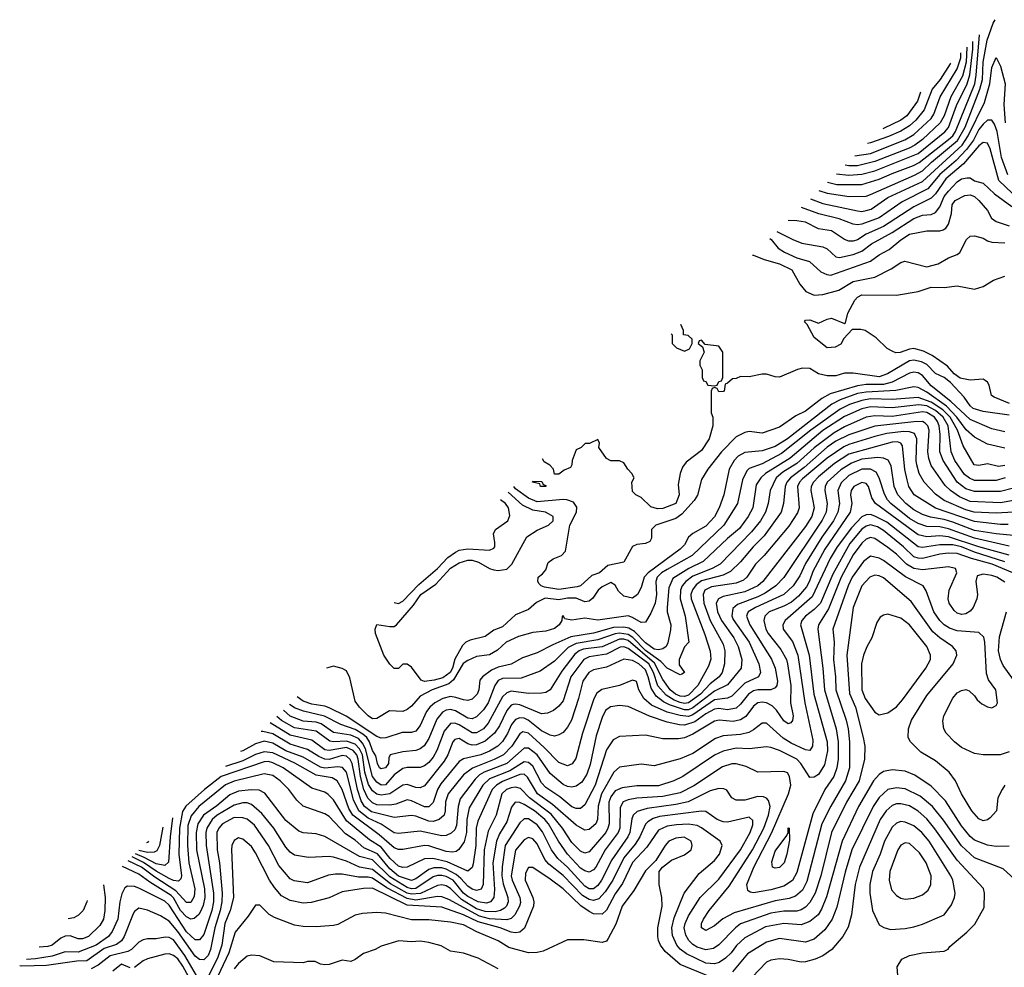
# Model space of a CAD drawing. Header units: inches. Extents: x 1793389 to 1900389, y 320802 to 470796.
# Tile 264 of 656: x 1822680 to 1827228, y 413828 to 418206. Entities that reach past the tile are written whole.
import ezdxf

# ---------------------------------------------------------------- set-up
doc = ezdxf.new("R2010")
doc.units = ezdxf.units.IN
doc.header["$MEASUREMENT"] = 0
doc.layers.add('B8421', color=7, linetype='Continuous')

msp = doc.modelspace()

# ---------------------------------------------------------------- linework, layer by layer
at = {"layer": 'B8421', "color": 2}
for points, elevation in [([(1826372, 417416.2), (1826410, 417404), (1826511.1, 417388.9), (1826589.7, 417390.3), (1826610, 417398), (1826812.9, 417487.1), (1826850, 417507.7), (1826891.8, 417548.2), (1827012.5, 417647.5), (1827046.5, 417710), (1827115.5, 417884.5), (1827126.8, 417930), (1827129.9, 418010), (1827148.1, 418111.9), (1827176.3, 418190), (1827186.1, 418206.1)], 286), ([(1826411.7, 417454.7), (1826454.9, 417445.1), (1826570, 417444.9), (1826650, 417469), (1826710, 417496.1), (1826808.2, 417531.8), (1826834, 417546), (1826970, 417652.4), (1826989.8, 417670), (1827002.2, 417690), (1827091.4, 417910), (1827098.7, 417950), (1827113.3, 418135.4)], 290), ([(1826452.1, 417493.9), (1826510, 417487.1), (1826570, 417492.4), (1826630, 417508), (1826830, 417588), (1826952.6, 417687.4), (1826970, 417708.5), (1827007.6, 417810), (1827057.1, 417910), (1827068.5, 417951.5), (1827082.5, 418070), (1827082.7, 418105.8)], 294), ([(1827055.4, 418079.3), (1827051.1, 418010), (1827034.3, 417945.7), (1826980.4, 417850), (1826950, 417762), (1826932.4, 417730), (1826850, 417652.9), (1826814.1, 417625.9), (1826788.2, 417611.8), (1826630, 417551.3), (1826550, 417531.3), (1826510, 417530.2), (1826493.1, 417533.7)], 298), ([(1826537.4, 417576.7), (1826610, 417588), (1826769, 417651), (1826810, 417675.6), (1826889.7, 417750), (1826902.6, 417770), (1826931, 417850), (1827010, 417978.4), (1827027.4, 418030), (1827027.6, 418052.3)], 302), ([(1826332.9, 417378.3), (1826390, 417356.9), (1826550, 417323.1), (1826570, 417320.3), (1826590, 417323.7), (1826612.3, 417330), (1826690, 417384.6), (1826850, 417457.7), (1827033.4, 417626.6), (1827060.7, 417670), (1827135.8, 417824.2), (1827161.7, 417910), (1827170, 417984.7), (1827190, 418032), (1827210, 417992), (1827231.5, 417910), (1827225.3, 417814.7), (1827232.2, 417730)], 282), ([(1826979.3, 418005.4), (1826977.7, 418002.3), (1826931.1, 417930), (1826894.5, 417885.5), (1826858.3, 417790), (1826818.9, 417741.1), (1826790, 417715.6), (1826750, 417691.6), (1826693.8, 417666.2), (1826610, 417636.5), (1826596.4, 417634)], 306), ([(1826841.6, 417871.9), (1826827.3, 417830), (1826778, 417762), (1826750, 417742), (1826670, 417703.2), (1826666.7, 417702.2)], 310), ([(1827244.2, 417490), (1827215.5, 417570), (1827195.6, 417690), (1827183.1, 417723.1), (1827170, 417742), (1827150, 417741.6), (1827130, 417723.1), (1827110, 417698.7), (1827085.3, 417650), (1827053.5, 417606.5), (1827005.3, 417554.7), (1826930, 417490.2), (1826874.9, 417425.1), (1826756.2, 417363.8), (1826650, 417290.3), (1826570, 417260.9), (1826550, 417258), (1826530, 417261.3), (1826465.2, 417285.2), (1826371.5, 417308.5), (1826291.6, 417338.2)], 278), ([(1827263.8, 417403.8), (1827202.7, 417462.7), (1827162.6, 417610), (1827150, 417636.3), (1827130, 417639.3), (1827110, 417623.1), (1827039.5, 417540.5), (1826958, 417470), (1826910, 417402), (1826890, 417381.1), (1826810, 417340.9), (1826670, 417250.2), (1826590, 417214.6), (1826550, 417188.5), (1826530, 417182.4), (1826510, 417182.4), (1826490, 417190.5), (1826430.3, 417230.3), (1826370, 417240.5), (1826310, 417270.3), (1826270, 417277.1), (1826230.2, 417278.7)], 274), ([(1826177.7, 417227.7), (1826250.7, 417190), (1826293.1, 417173.1), (1826390, 417157.1), (1826410, 417147.3), (1826450, 417110.6), (1826467.1, 417107.1), (1826530, 417121.5), (1826570, 417136.9), (1826614.5, 417170), (1826710, 417222.3), (1826810, 417287.4), (1826850, 417302.6), (1826890, 417306.7), (1826910, 417314.9), (1826930, 417342), (1826950.7, 417389.3), (1826970, 417414.4), (1827010, 417456.4), (1827030, 417470.4), (1827055.9, 417475.9), (1827070, 417476), (1827090, 417461), (1827130, 417450.7), (1827182.2, 417402.2), (1827262.9, 417342.9)], 270), ([(1826144.4, 417195.4), (1826150.4, 417190), (1826182.8, 417150), (1826211.9, 417131.9), (1826270, 417106), (1826328.5, 417088.5), (1826381.1, 417041.1), (1826408.5, 417028.5), (1826426.4, 417026.4), (1826610, 417090.4), (1826650, 417119.5), (1826695.8, 417144.2), (1826750, 417188.4), (1826790, 417214.4), (1826870, 417230.4), (1826929.4, 417230.6), (1826945.2, 417234.8), (1826957.2, 417242.8), (1826970, 417262), (1826984.2, 417310), (1826987.8, 417350), (1827000.9, 417370), (1827045.6, 417394.4), (1827070, 417397.3), (1827090, 417388.8), (1827110.2, 417370.2), (1827150, 417324), (1827168.8, 417288.8), (1827190, 417273.4), (1827250, 417253.4)], 266), ([(1826064.9, 417118.2), (1826070, 417118.8), (1826118, 417098), (1826190, 417078), (1826246, 417050), (1826284.1, 416984.1), (1826311.3, 416950), (1826350, 416933.4), (1826390, 416937.1), (1826464.2, 416955.8), (1826530, 416996.4), (1826630, 417017.1), (1826705.4, 417054.6), (1826750, 417084.9), (1826768, 417090), (1826870, 417064.9), (1826922.5, 417077.5), (1826970, 417106), (1827010, 417121), (1827022, 417130), (1827054, 417190), (1827070, 417206), (1827090, 417206.8), (1827130, 417197.3), (1827150, 417184), (1827170, 417178), (1827230, 417175.5)], 262), ([(1827252.3, 416432.3), (1827181.7, 416461.7), (1827169.4, 416470), (1827157.4, 416517.4), (1827150.7, 416530.7), (1827139.4, 416539.4), (1827130, 416545.4), (1827070, 416541.1), (1827023.7, 416550), (1826996.3, 416570), (1826965.6, 416605.6), (1826894.9, 416654.9), (1826854.3, 416674.3), (1826810, 416687.1), (1826790, 416684), (1826747.6, 416667.6), (1826727.3, 416667.3), (1826713.4, 416673.4), (1826687.2, 416687.2), (1826635.5, 416735.5), (1826586, 416770), (1826565.4, 416774.6), (1826525.4, 416774.6), (1826487.3, 416732.7), (1826473, 416707), (1826447.1, 416692.9), (1826410, 416689.4), (1826350, 416738), (1826317.5, 416797.5), (1826305.2, 416810), (1826310, 416818), (1826330, 416818.8), (1826370, 416804), (1826410, 416822.8), (1826430, 416826.8), (1826490, 416802), (1826494.6, 416805.4), (1826505.2, 416850), (1826538, 416910), (1826550, 416924), (1826570, 416934.4), (1826730, 416933), (1826830, 416950.4), (1826890, 416970.4), (1826950, 416968.4), (1827010, 416976.4), (1827090, 416961), (1827130, 416974), (1827177.7, 417002.3), (1827230, 417021.7)], 258), ([(1825689.7, 416754.2), (1825694, 416750), (1825694, 416710), (1825714, 416690), (1825750, 416674), (1825774.6, 416685.4), (1825786, 416710), (1825786, 416730), (1825767.3, 416747.3), (1825746, 416750), (1825746, 416770), (1825733.8, 416797)], 262), ([(1827250, 416379.1), (1827130, 416395.1), (1827083.7, 416410), (1827070, 416422), (1827042.3, 416462.3), (1826978.7, 416530), (1826950, 416552.8), (1826910, 416571.6), (1826870, 416612.8), (1826845.7, 416625.7), (1826810, 416633.7), (1826790, 416629.7), (1826688, 416570), (1826650, 416556), (1826530, 416572.7), (1826490, 416572.7), (1826450, 416560.9), (1826410, 416560.9), (1826369.5, 416569.5), (1826330, 416594), (1826296.5, 416596.5), (1826272, 416590), (1826190, 416554), (1826170, 416555.3), (1826130, 416568), (1826110, 416568), (1826050, 416555.3), (1826010, 416558), (1825990, 416548), (1825972.7, 416547.3), (1825950, 416526), (1825938, 416522), (1825934, 416490), (1825930, 416488), (1825910, 416486), (1825902, 416502), (1825890, 416506), (1825878, 416502), (1825874, 416490), (1825874, 416390), (1825882, 416370), (1825882, 416330), (1825864.7, 416270), (1825830, 416215.3), (1825758, 416162), (1825741, 416139), (1825730.6, 416109.4), (1825721.4, 416058.6), (1825726.8, 416010), (1825710.5, 415970), (1825650, 415947), (1825626.3, 415946.3), (1825594.6, 415954.6), (1825550, 415998), (1825526, 416010), (1825510, 416026), (1825508, 416070), (1825518, 416090), (1825508, 416110), (1825488.9, 416128.9), (1825470, 416158), (1825450, 416168), (1825410, 416168), (1825390, 416178), (1825355.3, 416230), (1825358, 416250), (1825350, 416266), (1825311.6, 416248.4), (1825292.7, 416247.3), (1825274, 416230), (1825250, 416218), (1825231.3, 416170), (1825231.1, 416148.9), (1825223.6, 416136.4), (1825195.3, 416124.7), (1825170, 416106), (1825150, 416106), (1825146, 416130), (1825128.4, 416148.4), (1825103.1, 416163.1), (1825095.3, 416177.5)], 262), ([(1827230, 416301.6), (1827170, 416315.6), (1827070, 416358.5), (1826981.7, 416441.7), (1826890, 416515.1), (1826850, 416561.6), (1826830, 416574.3), (1826810, 416577.4), (1826790, 416572.8), (1826709.3, 416530.7), (1826670, 416520.3), (1826590, 416521.2), (1826550, 416514.8), (1826423.2, 416476.8), (1826384.9, 416455.1), (1826310, 416398), (1826264.4, 416375.6), (1826190, 416323.7), (1826110, 416296), (1826050, 416302.7), (1826030, 416299.3), (1825990, 416279.3), (1825922, 416210), (1825859.1, 416130), (1825830, 416082), (1825810.3, 416009.7), (1825795.6, 415984.4), (1825738.2, 415921.8), (1825710, 415900.7), (1825618.8, 415870), (1825598.8, 415850), (1825598.8, 415810), (1825590, 415795.3), (1825570, 415785.2), (1825530, 415780.9), (1825510, 415772), (1825470, 415699), (1825396.3, 415683.7), (1825358, 415650), (1825322, 415638), (1825270.7, 415590), (1825254.9, 415585.1), (1825170, 415573.3), (1825104.4, 415584.4), (1825088.7, 415590), (1825080.2, 415600.2), (1825074, 415610), (1825075.3, 415630), (1825094.8, 415645.2), (1825110, 415664.7), (1825121.5, 415698.5), (1825144.8, 415715.2), (1825182, 415730), (1825201.2, 415750), (1825221.3, 415870), (1825252, 415930), (1825253.6, 415953.6), (1825237.6, 415977.6), (1825207.5, 415987.5), (1825189.6, 415989.6), (1825070, 415978.2), (1825030, 415996), (1824970, 416039.1), (1824962.5, 416048.6)], 266), ([(1827230, 416227), (1827150, 416245.1), (1827090, 416277.6), (1827051.7, 416311.7), (1827009, 416370), (1826960.4, 416420.4), (1826870, 416484.5), (1826830, 416506.9), (1826810, 416509.7), (1826727.4, 416492.6), (1826590, 416485.7), (1826550, 416478.9), (1826470.1, 416449.9), (1826430.9, 416429.1), (1826226.7, 416270), (1826170, 416234), (1826110, 416214.3), (1826030, 416206.3), (1825999.3, 416190), (1825980.4, 416170), (1825956.4, 416130), (1825932.4, 416010), (1825910.4, 415950), (1825890, 415909.4), (1825850, 415865.6), (1825790, 415832), (1825770, 415815.1), (1825750, 415779.3), (1825730, 415759.5), (1825582.4, 415650), (1825564.4, 415630), (1825550, 415582), (1825534, 415550), (1825510, 415533.2), (1825470, 415542), (1825445.3, 415565.3), (1825430, 415593.2), (1825410, 415605.6), (1825370, 415586), (1825352.4, 415570), (1825326.7, 415533.3), (1825310, 415519.3), (1825290, 415516), (1825250, 415533.7), (1825210, 415533.3), (1825170, 415526.3), (1825107, 415533), (1825067.3, 415512.7), (1825030, 415480.5), (1824970, 415457), (1824910, 415400.7), (1824870, 415385.6), (1824830, 415355.6), (1824760.9, 415339.1), (1824740.4, 415330), (1824725.2, 415314.8), (1824689.2, 415250.8), (1824678.9, 415210), (1824667.9, 415190), (1824634.8, 415165.2), (1824594.1, 415154.2), (1824550, 415148.2), (1824535.1, 415155.1), (1824490, 415214), (1824470, 415229), (1824450, 415228), (1824430, 415208), (1824410, 415208), (1824390, 415228), (1824362, 415270), (1824324, 415370), (1824322, 415390), (1824329.1, 415410.9), (1824390, 415402), (1824410, 415403), (1824421.2, 415410), (1824498.5, 415501.5), (1824533.3, 415550), (1824602.6, 415597.4), (1824670, 415671.7), (1824710, 415696.9), (1824750, 415708.9), (1824770, 415708.8), (1824799.6, 415699.6), (1824850, 415670.5), (1824870, 415664), (1824890, 415660.7), (1824930, 415667.7), (1824952.7, 415690), (1825022.7, 415817.3), (1825070, 415847.7), (1825122, 415870), (1825144, 415890), (1825144, 415910), (1825123.3, 415923.3), (1825108, 415930), (1825050, 415939.8), (1825002.6, 415962.6), (1824936, 416022.9)], 270), ([(1827230, 416146.6), (1827201.3, 416141.3), (1827150, 416154), (1827110, 416146), (1827089.2, 416150), (1827037.4, 416237.4), (1827012.5, 416310), (1826977.7, 416370), (1826944, 416404), (1826890, 416439.5), (1826830, 416460.3), (1826710, 416451.7), (1826610, 416454), (1826570, 416447), (1826512.5, 416427.5), (1826470, 416406.4), (1826334.6, 416310), (1826198.9, 416201.1), (1826110, 416154.3), (1826050, 416132.3), (1826038.7, 416121.3), (1826019.3, 416080.7), (1825994.9, 415970), (1825932.4, 415870), (1825786.4, 415730), (1825670, 415665.6), (1825645.3, 415650), (1825624.9, 415630), (1825618.3, 415610), (1825621.7, 415550), (1825614.9, 415510), (1825595.8, 415464.2), (1825570, 415422.7), (1825550, 415420.7), (1825510, 415444.7), (1825490, 415451.5), (1825350, 415431.6), (1825290, 415440.5), (1825230, 415431.8), (1825198, 415438), (1825190, 415452.3), (1825186, 415450), (1825184.7, 415430), (1825171.3, 415410), (1825150, 415392.7), (1825110, 415380.7), (1825050, 415374.5), (1824984.1, 415355.9), (1824926.8, 415330), (1824887.4, 415292.6), (1824850, 415271.8), (1824790, 415263.7), (1824750, 415245.1), (1824728, 415232), (1824684.1, 415155.9), (1824662.4, 415137.6), (1824584.9, 415110), (1824530, 415080.7), (1824490, 415034.5), (1824470, 415018.7), (1824450, 415009.6), (1824387.7, 415012.3), (1824330, 414978), (1824310, 414976), (1824290, 414989.4), (1824249.2, 415030), (1824230, 415058), (1824205.6, 415165.6), (1824190, 415198), (1824170, 415208.7), (1824130, 415219), (1824097.5, 415209.4)], 274), ([(1827231.3, 416088.7), (1827190, 416077.7), (1827090, 416077.7), (1827067.1, 416087.1), (1827044.7, 416104.7), (1826999.1, 416170), (1826982.3, 416210), (1826967.9, 416330), (1826946.2, 416370), (1826910, 416400.9), (1826870, 416421.2), (1826833.4, 416426.6), (1826710, 416412.8), (1826610, 416417.8), (1826570, 416408.7), (1826490, 416372.1), (1826390, 416307.6), (1826239.6, 416180.4), (1826124.9, 416110), (1826103.1, 416090), (1826082.5, 416057.5), (1826066.7, 415950), (1826044.4, 415910), (1826005.1, 415854.9), (1825950, 415809.6), (1825837.1, 415702.9), (1825770.4, 415670), (1825696.5, 415623.5), (1825678.3, 415581.7), (1825670.4, 415490), (1825670.4, 415470), (1825687, 415410), (1825686.6, 415386.6), (1825673.8, 415326.2), (1825665.5, 415310), (1825650, 415298.7), (1825630, 415294), (1825610, 415298), (1825570, 415326.4), (1825519.8, 415379.8), (1825494.2, 415394.2), (1825470, 415399.4), (1825423, 415397), (1825331.1, 415371.1), (1825225.8, 415354.2), (1825142, 415318), (1825070, 415280.7), (1825002.3, 415257.7), (1824950, 415227.6), (1824890, 415214.3), (1824859.6, 415200.4), (1824818, 415170), (1824805.4, 415154.6), (1824800.7, 415110), (1824793.4, 415090), (1824770, 415066), (1824750, 415060.9), (1824730, 415062.9), (1824695.1, 415075.1), (1824670, 415078.3), (1824634, 415070), (1824598, 415050), (1824574, 415030), (1824559.5, 415010), (1824530, 414945.2), (1824510, 414919.3), (1824490, 414912), (1824446.9, 414913.1), (1824371.8, 414888.2), (1824350, 414886), (1824330, 414893.6), (1824188.2, 414988.2), (1824110, 415026), (1824090, 415034.7), (1824030, 415043.5), (1823990, 415056.9), (1823961.9, 415077.8)], 278), ([(1827270, 416041.1), (1827210, 416025.7), (1827090, 416025.7), (1827050, 416038.3), (1827010, 416069.7), (1826945.4, 416170), (1826929.7, 416210), (1826931.9, 416290), (1826927.4, 416330), (1826919.8, 416350), (1826905.1, 416370), (1826870, 416391.4), (1826850, 416394.2), (1826710, 416372.8), (1826630, 416376.4), (1826590, 416369.7), (1826490, 416324.2), (1826442.4, 416297.6), (1826350, 416228.5), (1826270, 416155.6), (1826204.7, 416115.3), (1826173.7, 416090), (1826146.7, 416030), (1826137.6, 415970), (1826124.9, 415930), (1826101.3, 415890), (1826060, 415840), (1825914.9, 415690), (1825879.1, 415670), (1825790, 415635.6), (1825757, 415610), (1825740.3, 415590), (1825731.6, 415570), (1825730.2, 415530), (1825754.6, 415450), (1825770.8, 415330), (1825750, 415308.7), (1825726, 415250), (1825725.8, 415225.8), (1825750.8, 415190), (1825738, 415182), (1825730, 415179), (1825670, 415209.6), (1825641.3, 415241.3), (1825570, 415291.3), (1825512, 415352), (1825490, 415365.4), (1825451.1, 415371.1), (1825430, 415369.1), (1825350, 415340.3), (1825250, 415323.7), (1825214.1, 415305.9), (1825150, 415242.9), (1825083.9, 415196.1), (1824995.6, 415164.4), (1824910, 415162.4), (1824890, 415153.3), (1824874.9, 415130), (1824844.6, 415050), (1824822.4, 415017.6), (1824790, 414985.1), (1824770, 414975.6), (1824750, 414978.7), (1824692.7, 415012.7), (1824670, 415018.9), (1824650, 415016.3), (1824632.7, 415007.3), (1824606.1, 414973.9), (1824570, 414885.2), (1824548.8, 414851.2), (1824530, 414837), (1824510, 414829.6), (1824450, 414823.6), (1824392, 414810), (1824384.7, 414795.3), (1824384, 414770), (1824370, 414749.6), (1824350, 414744.5), (1824342.7, 414750), (1824333.2, 414770), (1824324.9, 414804.9), (1824310, 414829.5), (1824295.8, 414870), (1824282.8, 414890), (1824265.2, 414905.2), (1824230, 414926), (1824163.7, 414950), (1824088.3, 414988.3), (1823990.7, 415010.7), (1823950, 415026), (1823930, 415039.7), (1823926.5, 415043.5)], 282), ([(1827270, 415984.4), (1827210, 415973.5), (1827070, 415980.4), (1827020.9, 416000.9), (1826978.7, 416030), (1826954.2, 416054.2), (1826890, 416146), (1826879.1, 416179.1), (1826875.1, 416210), (1826881.1, 416310), (1826874.7, 416330), (1826862.5, 416342.5), (1826850, 416349.7), (1826810, 416348.7), (1826630, 416328.6), (1826510, 416288.7), (1826450, 416259.3), (1826409.5, 416230.5), (1826303.5, 416136.5), (1826240.3, 416090), (1826224.2, 416070), (1826216, 416050), (1826208.7, 415970), (1826197.6, 415930), (1826119, 415821), (1826068.4, 415770), (1826010, 415700.7), (1825963.4, 415656.6), (1825930, 415639.1), (1825830, 415612.8), (1825805.2, 415594.8), (1825787.6, 415572.4), (1825780.2, 415550), (1825780.9, 415530), (1825845.4, 415365.4), (1825868.7, 415288.7), (1825871.9, 415251.9), (1825861.4, 415218.6), (1825811.7, 415130), (1825770, 415085.3), (1825750, 415078.2), (1825730, 415080.7), (1825709.4, 415089.4), (1825683.9, 415110), (1825650, 415156.9), (1825612.7, 415232.7), (1825490, 415338), (1825470, 415344.5), (1825450, 415343.2), (1825370, 415308.9), (1825283.1, 415296.9), (1825263.8, 415290), (1825244.9, 415275.1), (1825184.6, 415195.4), (1825130, 415109.4), (1825110, 415098), (1825090, 415094.5), (1825030, 415092.8), (1824950, 415103.1), (1824930, 415096.3), (1824910, 415077), (1824843.7, 414956.3), (1824821.6, 414930), (1824790, 414911.3), (1824770, 414911.1), (1824710, 414948.5), (1824690, 414955.8), (1824670, 414953.6), (1824640.7, 414919.3), (1824607.4, 414830), (1824590, 414798.4), (1824570, 414774), (1824550, 414758.4), (1824530, 414751.6), (1824470, 414751.5), (1824450, 414746.3), (1824410, 414716.3), (1824370, 414671.5), (1824350, 414669.8), (1824330, 414682.4), (1824310, 414709.6), (1824276.7, 414836.7), (1824263.8, 414863.8), (1824244.4, 414884.4), (1824210, 414900.7), (1824130, 414913.3), (1824072, 414952), (1824050, 414960.8), (1823990, 414965.6), (1823930, 414987.6), (1823898.3, 415016.1)], 286), ([(1827270, 415931.1), (1827190, 415926.2), (1827088.8, 415931.2), (1827050, 415941.4), (1826950, 415984), (1826910, 416013.6), (1826858.4, 416070), (1826835.1, 416110), (1826823.5, 416150), (1826820.5, 416170), (1826824.2, 416270), (1826813.4, 416293.4), (1826790, 416301.1), (1826762.9, 416302.9), (1826686, 416294), (1826630, 416281), (1826510, 416243.9), (1826487, 416233), (1826410, 416180.4), (1826295.2, 416084.8), (1826281.7, 416070), (1826273.1, 416050), (1826280.4, 415950), (1826272.8, 415927.2), (1826233.3, 415866.7), (1826119.3, 415730), (1826079.3, 415690), (1826039.3, 415630), (1826023.2, 415616.8), (1825990, 415602.6), (1825874.8, 415585.2), (1825844.9, 415570), (1825836.5, 415550), (1825839.6, 415510), (1825869.1, 415430), (1825930, 415321), (1825937, 415290), (1825935.8, 415230), (1825924.9, 415190), (1825910.4, 415170), (1825870, 415137.4), (1825824.7, 415090), (1825770, 415049), (1825750, 415046.1), (1825730, 415051.2), (1825702.4, 415062.4), (1825665.7, 415085.7), (1825627.8, 415127.8), (1825607.7, 415190), (1825585.7, 415230), (1825490, 415301.4), (1825470, 415308.6), (1825453.5, 415306.5), (1825390, 415275.1), (1825310, 415262.7), (1825285.3, 415250), (1825226, 415170), (1825190, 415059.3), (1825170, 415034.5), (1825145.1, 415014.9), (1825117.6, 415002.4), (1825090, 414999.6), (1824990, 415039.7), (1824970, 415044.2), (1824958.7, 415041.3), (1824950, 415038.4), (1824930, 415014.5), (1824895.8, 414944.2), (1824873.7, 414910), (1824830, 414872.6), (1824790, 414855.1), (1824770, 414854), (1824750, 414860.5), (1824710, 414884.5), (1824690, 414880.9), (1824680.5, 414870), (1824657, 414810), (1824640, 414780), (1824550, 414666.6), (1824530, 414657), (1824510, 414658.4), (1824470, 414671.8), (1824450, 414669.6), (1824390, 414629.8), (1824350, 414623.1), (1824330, 414627.3), (1824310, 414643.1), (1824291.8, 414671.8), (1824274.9, 414730), (1824263.4, 414810), (1824250, 414837.8), (1824230, 414859.4), (1824190, 414872.8), (1824130, 414868.9), (1824112.6, 414872.6), (1824050, 414919.2), (1823950, 414934), (1823890, 414968.7), (1823868.4, 414987)], 290), ([(1827246.1, 415873.9), (1827210, 415874), (1827090, 415887.7), (1826909.8, 415949.8), (1826812.3, 416010), (1826787.6, 416050), (1826779.3, 416079.3), (1826768.5, 416128.5), (1826757.5, 416237.5), (1826749.7, 416249.7), (1826735.3, 416255.3), (1826710, 416254.8), (1826510, 416198), (1826444, 416156), (1826370, 416093.7), (1826347, 416070), (1826335.3, 416050), (1826333.7, 416030), (1826350.3, 415950), (1826338.9, 415910), (1826310, 415865.1), (1826112.2, 415610), (1826090, 415589.7), (1826030, 415563.1), (1825930, 415540.5), (1825907.7, 415530), (1825897.6, 415510), (1825903.6, 415470), (1825921.7, 415430), (1825978.3, 415350), (1825998.7, 415310), (1826015.8, 415250), (1826012.7, 415210), (1825950, 415132.8), (1825890, 415103.5), (1825790, 415026.5), (1825770, 415016.8), (1825750, 415017), (1825681.2, 415041.2), (1825653.9, 415053.9), (1825620, 415080), (1825596.9, 415116.9), (1825583.5, 415170), (1825570, 415202.4), (1825540.5, 415230), (1825510, 415245.4), (1825470, 415251.5), (1825390, 415214), (1825330, 415202.9), (1825308.2, 415190), (1825281.3, 415150), (1825261.3, 415070), (1825228.2, 414970), (1825210, 414937.2), (1825190, 414913.2), (1825170, 414901.2), (1825150, 414896), (1825130, 414900.9), (1825090, 414919.6), (1825029.4, 414970), (1825010, 414978.5), (1824990, 414980.5), (1824970, 414973.3), (1824951.1, 414948.9), (1824932.7, 414907.3), (1824910, 414871.8), (1824888.4, 414850), (1824850, 414825.7), (1824810, 414809.8), (1824730, 414791.5), (1824710, 414778.4), (1824624.6, 414675.4), (1824610.3, 414650), (1824590, 414589.2), (1824570, 414569.6), (1824550, 414569.7), (1824490, 414597.4), (1824470, 414601.3), (1824418, 414582), (1824390, 414576.9), (1824330, 414578), (1824310, 414587.3), (1824288.6, 414608.6), (1824270, 414649.6), (1824254.1, 414710), (1824243.2, 414790), (1824236.8, 414810), (1824221, 414830), (1824190, 414843.4), (1824110, 414828.8), (1824090, 414833.3), (1824030, 414877.3), (1823930, 414900.8), (1823837.4, 414957)], 294), ([(1827270, 415822.6), (1827190, 415829.8), (1827090, 415846.2), (1826990, 415885), (1826950, 415896.8), (1826887.1, 415907.1), (1826850, 415919.7), (1826810, 415942), (1826773.3, 415970), (1826736.3, 416010), (1826719.7, 416050), (1826705.1, 416145.1), (1826691.1, 416171.1), (1826670, 416180.5), (1826643.1, 416183.1), (1826570, 416175.8), (1826522.7, 416157.3), (1826473.3, 416126.7), (1826410.3, 416070), (1826401.1, 416050), (1826399.5, 416030), (1826410.3, 415970), (1826405.7, 415930), (1826386.5, 415893.5), (1826210, 415629.5), (1826172.7, 415590), (1826123.5, 415556.5), (1826090, 415538.7), (1825996, 415504), (1825974.1, 415485.9), (1825968.8, 415451.2), (1825975.3, 415435.3), (1826050.2, 415330), (1826094, 415230), (1826102.4, 415190), (1826093, 415170), (1826030, 415140.5), (1825970, 415080.5), (1825950, 415071.2), (1825890, 415063.8), (1825790, 414993.8), (1825770, 414986.5), (1825730.5, 414990.5), (1825670, 415006.6), (1825598.5, 415038.5), (1825563, 415070), (1825539.5, 415110), (1825529, 415149), (1825526, 415150), (1825510, 415154), (1825450.3, 415129.7), (1825368.8, 415111.2), (1825346.3, 415093.7), (1825331.7, 415068.3), (1825279.5, 414910), (1825248.1, 414791.9), (1825232.3, 414767.7), (1825210, 414758), (1825170, 414774.5), (1825103.3, 414843.3), (1825030, 414909.7), (1825004.8, 414915.2), (1824990, 414907), (1824953.1, 414850), (1824914, 414810), (1824872.3, 414787.7), (1824771.8, 414748.2), (1824730, 414717.6), (1824659.5, 414630), (1824647, 414593), (1824646, 414550), (1824640.4, 414530), (1824617.3, 414510), (1824590, 414502), (1824570, 414503.5), (1824510, 414526.3), (1824490.4, 414529.6), (1824410, 414519.7), (1824305.8, 414545.8), (1824273.3, 414570), (1824256.8, 414596.7), (1824240.2, 414650), (1824215.3, 414770), (1824207.2, 414787.2), (1824190, 414802.6), (1824170, 414806), (1824110, 414787.7), (1824090, 414789.8), (1824061.1, 414801.1), (1824010, 414834.8), (1823930, 414859.3), (1823850, 414906.4), (1823803, 414917), (1823795.8, 414916.7)], 298), ([(1827250, 415773.1), (1827090, 415810.7), (1826970, 415853.5), (1826930, 415862.2), (1826870, 415865.1), (1826830, 415878), (1826790, 415901.7), (1826704.2, 415970), (1826688, 415988), (1826674.1, 416014.1), (1826649.8, 416089.8), (1826636.1, 416116.1), (1826610, 416129.7), (1826570, 416129.7), (1826510, 416099.7), (1826474.3, 416065.7), (1826459.5, 416030), (1826467.2, 415970), (1826459.6, 415930), (1826439, 415890), (1826385.6, 415814.4), (1826310, 415694), (1826283.4, 415636.6), (1826252, 415590), (1826210, 415549.7), (1826078, 415490), (1826044.9, 415470), (1826040.3, 415459.7), (1826037.1, 415450), (1826051.8, 415410), (1826152.1, 415252.1), (1826170.2, 415210.2), (1826181.1, 415150), (1826177.1, 415130), (1826170, 415119.3), (1826150.3, 415109.7), (1826090, 415109.7), (1826070, 415104.7), (1826046.7, 415090), (1826010, 415042.9), (1825990, 415025.1), (1825950, 415017.7), (1825910, 415023.5), (1825890, 415020.4), (1825850, 414998.2), (1825798.8, 414961.2), (1825750, 414947.1), (1825727.5, 414947.5), (1825670, 414961), (1825588.5, 414988.5), (1825490, 415032), (1825450, 415037), (1825408.6, 415031.4), (1825385.9, 415014.2), (1825370, 414982), (1825342.2, 414897.8), (1825315.3, 414764.7), (1825299.9, 414720.1), (1825276.9, 414683.1), (1825250, 414665.1), (1825230, 414660.7), (1825210, 414662.9), (1825190, 414672), (1825130, 414722.9), (1825069.8, 414809.8), (1825030, 414839.6), (1825010, 414839.6), (1824930.4, 414770), (1824826, 414730), (1824803.4, 414716.6), (1824783.1, 414696.9), (1824714.4, 414605.6), (1824704.6, 414570), (1824697.3, 414482.7), (1824690, 414462.7), (1824673, 414447), (1824650, 414436.2), (1824630, 414435.6), (1824530, 414456.3), (1824430, 414446), (1824410, 414449.6), (1824349.8, 414489.8), (1824290, 414517.1), (1824246.6, 414550), (1824221.9, 414601.9), (1824190, 414729.3), (1824170.8, 414750.8), (1824150, 414754.5), (1824090, 414747.8), (1824070, 414752), (1823990, 414798), (1823910, 414827.9), (1823850, 414863.1), (1823810, 414872), (1823770, 414859.8), (1823710, 414827.4), (1823700.5, 414824.2)], 302), ([(1827250, 415732.7), (1827110, 415769.8), (1826970, 415817.1), (1826930, 415821.4), (1826870, 415817.3), (1826830, 415825.7), (1826633.3, 415970), (1826616.2, 415996.2), (1826600.7, 416050), (1826590, 416063.7), (1826570, 416067.3), (1826533.4, 416050), (1826520.3, 416030), (1826518, 416010), (1826523.1, 415970), (1826516.5, 415930), (1826399.6, 415760.4), (1826344.1, 415655.9), (1826328.2, 415611.8), (1826313.6, 415586.4), (1826277, 415543), (1826245, 415515), (1826210, 415496), (1826142, 415470), (1826121.6, 415450), (1826117.6, 415430), (1826126.7, 415390), (1826137.6, 415370), (1826195.9, 415295.9), (1826221.3, 415250), (1826227, 415230), (1826241.7, 415130), (1826240.5, 415050), (1826252.7, 414990), (1826250, 414968), (1826242, 414958), (1826230, 414953.2), (1826210, 414966.6), (1826175.6, 415015.6), (1826155.5, 415035.5), (1826130, 415049.7), (1826110, 415052.8), (1826090, 415049.6), (1826070, 415033.6), (1826033.4, 414986.6), (1826010, 414971.3), (1825975.8, 414964.2), (1825910.4, 414969.6), (1825890, 414965.6), (1825790, 414904.2), (1825750, 414887.6), (1825723.3, 414883.3), (1825650, 414883.7), (1825570, 414900.9), (1825450, 414894), (1825422, 414878), (1825390, 414833.2), (1825338.3, 414670), (1825290, 414579), (1825270, 414560.9), (1825250, 414562), (1825230, 414569.6), (1825175.2, 414615.2), (1825110, 414658.7), (1825090, 414680.7), (1825050, 414757.6), (1825030, 414774), (1825010, 414776.4), (1824943.8, 414736.2), (1824850, 414698.7), (1824818.9, 414670), (1824755.9, 414564.1), (1824744.9, 414510), (1824743.2, 414450), (1824732.7, 414407.3), (1824708.6, 414371.4), (1824696.7, 414363.3), (1824679.9, 414360.1), (1824650, 414362.6), (1824570, 414389.7), (1824550, 414391.3), (1824450, 414371.8), (1824430, 414371.6), (1824410, 414380.5), (1824339.7, 414439.7), (1824219.2, 414530), (1824201, 414561), (1824170, 414649.3), (1824146.6, 414690), (1824122.6, 414702.6), (1824050, 414714.8), (1823950.6, 414770.6), (1823850, 414818.7), (1823810, 414823.9), (1823770, 414810.9), (1823710, 414782.4), (1823630.5, 414756.3)], 306), ([(1824410, 415512.7), (1824430, 415508.8), (1824450, 415518.7), (1824523, 415597), (1824609.6, 415670), (1824658.2, 415721.8), (1824693.5, 415746.5), (1824710, 415754.4), (1824750, 415762), (1824850, 415754.8), (1824870, 415764.7), (1824874, 415770), (1824874, 415790), (1824868.9, 415831.1), (1824878, 415850), (1824935.3, 415890), (1824944.7, 415915.3), (1824938.4, 415950), (1824924.5, 415970), (1824900.3, 415988.3)], 274), ([(1827230, 415700.7), (1827090, 415745.2), (1827030, 415769.8), (1826990, 415779.8), (1826930, 415780.3), (1826850, 415767.3), (1826830, 415771.1), (1826684.6, 415884.6), (1826630, 415912.3), (1826610, 415919.1), (1826590, 415918.9), (1826570, 415909.7), (1826521.9, 415858.1), (1826455.2, 415770), (1826424.2, 415715.8), (1826340.2, 415539.8), (1826215.5, 415430), (1826204.9, 415410), (1826206, 415390), (1826250, 415333.4), (1826274.3, 415270), (1826306.3, 415050), (1826343, 414877), (1826342, 414850), (1826330, 414829.3), (1826310, 414832), (1826243.3, 414863.3), (1826206.2, 414886.2), (1826130, 414955.1), (1826110, 414956), (1826070, 414924.5), (1826047.4, 414912.6), (1826010, 414903.5), (1825930, 414897.6), (1825894.7, 414885.3), (1825790, 414816.2), (1825730, 414791.6), (1825610, 414759.3), (1825550, 414766), (1825450, 414752.3), (1825423.8, 414730), (1825366.9, 414630), (1825351.9, 414571.9), (1825348.6, 414511.4), (1825341.6, 414490), (1825310, 414464.5), (1825290, 414460.9), (1825250, 414484.5), (1825140.6, 414580.6), (1825071.2, 414630), (1825025.7, 414705.7), (1825010, 414719.7), (1824990, 414719.1), (1824910, 414686.6), (1824882, 414670), (1824863.1, 414650), (1824796.5, 414503.5), (1824789, 414470), (1824787.7, 414390), (1824773.9, 414306.1), (1824770, 414289.2), (1824750, 414272), (1824654.9, 414314.9), (1824588.9, 414331.1), (1824550, 414328.2), (1824470, 414289.7), (1824450, 414288.3), (1824430, 414294.3), (1824391.1, 414330), (1824350, 414383.1), (1824296.5, 414416.5), (1824190, 414505.1), (1824130, 414602), (1824105.6, 414625.6), (1824090, 414636.2), (1824030, 414656.2), (1823897, 414750), (1823850, 414772.1), (1823830, 414778), (1823810, 414777.3), (1823610, 414708.6), (1823534, 414650), (1823447.7, 414572.3), (1823432.8, 414547.2), (1823417.5, 414470), (1823415.5, 414350), (1823426.7, 414250), (1823424.1, 414235.9), (1823414, 414226), (1823390, 414228.7), (1823370, 414238.2), (1823310, 414272.2), (1823252.3, 414312.3), (1823200, 414338.5)], 310), ([(1827266.6, 415650), (1827171.8, 415690), (1827075.9, 415715.9), (1827010, 415739.3), (1826970, 415741.5), (1826930, 415736.8), (1826850, 415717.3), (1826830, 415717.7), (1826810, 415724.4), (1826763, 415770), (1826670, 415845.4), (1826642.2, 415862.2), (1826610, 415872), (1826590, 415865.7), (1826570, 415852.4), (1826513.8, 415786.2), (1826435.6, 415644.4), (1826378.3, 415510), (1826350, 415480.5), (1826310, 415449.5), (1826292.7, 415430), (1826286.7, 415410), (1826326.5, 415270), (1826347.9, 415090), (1826409, 414869), (1826411.5, 414828.5), (1826397.1, 414762.9), (1826370, 414719.3), (1826350, 414706), (1826330, 414705.2), (1826287.8, 414770), (1826270, 414789.6), (1826190, 414829.6), (1826150, 414843.7), (1826130, 414846.6), (1826050, 414837.6), (1825990, 414839.7), (1825930, 414826.3), (1825890, 414807.8), (1825742.8, 414710), (1825701, 414690), (1825630, 414666.9), (1825530, 414666.6), (1825463.4, 414656.6), (1825430, 414642.9), (1825410, 414615.1), (1825402, 414590), (1825402.3, 414490), (1825397.4, 414470), (1825387, 414450), (1825310, 414360.9), (1825290, 414355.1), (1825270, 414365.1), (1825230, 414405.1), (1825186.6, 414470), (1825134.9, 414534.9), (1825035.4, 414610), (1824993.5, 414653.5), (1824970, 414660.4), (1824950, 414657.7), (1824928.2, 414650), (1824907.4, 414630), (1824880.3, 414530), (1824843.9, 414456.1), (1824826.2, 414370), (1824820.3, 414210), (1824811.5, 414188.5), (1824790, 414183), (1824770, 414188.4), (1824750, 414202), (1824718.2, 414238.2), (1824696.1, 414256.1), (1824650, 414281.5), (1824630, 414287.3), (1824592.8, 414287.2), (1824570, 414279.8), (1824510, 414235.8), (1824490, 414228.6), (1824430, 414248.4), (1824390, 414282.8), (1824332.2, 414352.2), (1824270, 414380.4), (1824230, 414414.7), (1824184.7, 414444.7), (1824110, 414524.5), (1824090, 414536.2), (1823990, 414572.7), (1823959.6, 414599.6), (1823923.7, 414650), (1823883.7, 414690), (1823850, 414713.3), (1823810, 414722.4), (1823670, 414687.3), (1823630, 414671), (1823507, 414570), (1823471.8, 414528.2), (1823456.7, 414483.3), (1823455, 414390), (1823461.8, 414310), (1823488.8, 414190), (1823485.3, 414154.7), (1823470, 414127.3), (1823450, 414127.6), (1823401.6, 414181.6), (1823303.8, 414243.8), (1823243.1, 414290), (1823180.5, 414319.7)], 314), ([(1827230, 415606.6), (1827192.7, 415630), (1827170, 415637.6), (1827130, 415643.7), (1827103, 415637), (1827096.3, 415610), (1827104, 415550), (1827100.7, 415530), (1827084, 415490), (1827070, 415473.2), (1827050, 415460.9), (1827030, 415458), (1827010, 415463.7), (1826995.9, 415475.9), (1826973.2, 415510), (1826969.4, 415530.6), (1826973.2, 415570), (1827009, 415650), (1827002, 415670), (1826970, 415678), (1826850, 415664), (1826810, 415669.7), (1826776.9, 415690), (1826730, 415736.9), (1826690, 415767.8), (1826630, 415809.6), (1826610, 415813.3), (1826590, 415806), (1826570, 415787.8), (1826530, 415734), (1826473.8, 415630), (1826415.4, 415484.6), (1826370.4, 415410), (1826366.4, 415390), (1826390.2, 415210), (1826397.4, 415110), (1826451.6, 414930), (1826460.2, 414870), (1826460.9, 414790), (1826454.6, 414750), (1826441.1, 414710), (1826399.5, 414650), (1826343.9, 414536.1), (1826270, 414265.2), (1826250, 414229.5), (1826210, 414203), (1826150, 414185.1), (1826070, 414172), (1826054.8, 414174.8), (1826043.3, 414183.3), (1826038.4, 414210), (1826071.2, 414290), (1826153.1, 414446.9), (1826231.8, 414630), (1826242, 414670), (1826236, 414710), (1826226, 414726), (1826210, 414732.3), (1826090, 414729.3), (1826035.8, 414755.8), (1825990, 414767.6), (1825970, 414767.6), (1825926.6, 414753.4), (1825793.5, 414666.5), (1825730, 414634.3), (1825650, 414617.3), (1825530, 414609.7), (1825490, 414602), (1825468, 414592), (1825453.5, 414566.5), (1825451.5, 414470), (1825444.9, 414450), (1825384.2, 414370), (1825341.3, 414290), (1825330, 414277.6), (1825310, 414267.8), (1825290, 414272.8), (1825270, 414286.3), (1825209.7, 414350), (1825168.3, 414410), (1825122.3, 414490), (1825105.1, 414510), (1825058, 414550), (1825010, 414579.7), (1824990, 414589.6), (1824968.9, 414591.1), (1824951.8, 414568.2), (1824930, 414499.3), (1824895.9, 414444.1), (1824882, 414410), (1824866, 414310), (1824872.7, 414187.3), (1824870.3, 414150), (1824854, 414130), (1824835.5, 414124.5), (1824798, 414130), (1824750, 414154.6), (1824730, 414170.9), (1824681.7, 414230), (1824650, 414247.1), (1824630, 414251.7), (1824610, 414251.7), (1824590, 414245.3), (1824510, 414192.5), (1824490, 414189.9), (1824470, 414196.8), (1824390, 414246), (1824310, 414324.5), (1824250, 414340.4), (1824090, 414432), (1824050, 414443.7), (1823990, 414449.4), (1823970, 414456), (1823910, 414506.6), (1823812.5, 414632.5), (1823786.2, 414646.2), (1823750, 414648.2), (1823690, 414641.7), (1823650, 414624.7), (1823590, 414573.7), (1823529.4, 414530.6), (1823502.7, 414490), (1823494.7, 414450), (1823497.3, 414370), (1823533, 414190), (1823535.5, 414150), (1823527.2, 414112.8), (1823515.1, 414084.9), (1823507.8, 414072.2), (1823486.7, 414053.3), (1823470, 414049.5), (1823450, 414060.5), (1823422.8, 414090), (1823390, 414148.2), (1823379.3, 414159.3), (1823281, 414221), (1823230, 414258.5), (1823154.2, 414294.1)], 318), ([(1827250, 414822.7), (1827209.4, 414809.4), (1827130, 414809.4), (1827090, 414816), (1827030, 414842.7), (1826997.2, 414870), (1826959, 414910), (1826949, 414930), (1826944.7, 414964.7), (1826949, 414990), (1826990, 415071.3), (1827010, 415096), (1827030, 415106), (1827050, 415112), (1827065.4, 415105.4), (1827090, 415082), (1827102.8, 415062.8), (1827124.5, 415044.5), (1827150, 415031), (1827170, 415026), (1827190, 415038), (1827197.2, 415050), (1827189, 415110), (1827155.5, 415155.5), (1827145.2, 415185.2), (1827137.6, 415330), (1827132.9, 415352.9), (1827110, 415374.5), (1827010, 415383), (1826974.6, 415394.6), (1826950, 415409.6), (1826929.6, 415430), (1826902.4, 415470), (1826867.7, 415567.7), (1826853.2, 415590), (1826771.8, 415631.8), (1826670, 415707.8), (1826650, 415718.7), (1826610, 415727), (1826578, 415702), (1826524.9, 415630), (1826506.5, 415590), (1826435.8, 415390), (1826442, 415330), (1826439.5, 415250), (1826448.9, 415170), (1826450.3, 415110), (1826497.4, 414970), (1826506, 414930), (1826513.1, 414870), (1826513.1, 414750), (1826494.9, 414690), (1826427.1, 414572.9), (1826385.7, 414490), (1826316.4, 414223.6), (1826295.2, 414184.8), (1826263.8, 414156.2), (1826234.1, 414145.9), (1826170, 414134.8), (1825980.9, 414079.1), (1825928.2, 414051.8), (1825890, 414019.3), (1825850, 413997.2), (1825829.4, 414010), (1825829.5, 414030), (1825838, 414050), (1825864.5, 414090), (1825957.4, 414202.6), (1826064.8, 414370), (1826116.8, 414470), (1826139.1, 414530), (1826146.3, 414570), (1826138.6, 414598.6), (1826129.6, 414609.6), (1826116.1, 414616.1), (1826090, 414617.6), (1826030, 414599.5), (1825990, 414599.3), (1825969, 414610), (1825945.6, 414645.6), (1825932.7, 414652.7), (1825910, 414654.5), (1825870, 414642.9), (1825767.1, 414592.9), (1825710, 414579.2), (1825578.5, 414561.5), (1825531.7, 414548.3), (1825514.4, 414530), (1825506.8, 414513.2), (1825498.3, 414450), (1825488.9, 414430), (1825415.1, 414324.9), (1825367.2, 414230), (1825350, 414205.6), (1825330, 414189.7), (1825310, 414189.8), (1825290, 414202.6), (1825211.1, 414290), (1825166.3, 414330), (1825136.9, 414370), (1825094.4, 414454.4), (1825070, 414486.3), (1825030, 414514.3), (1825010, 414514), (1824990, 414496), (1824922.4, 414390), (1824908.2, 414291.8), (1824907.3, 414250), (1824912.8, 414212.8), (1824934.6, 414150), (1824936, 414130), (1824928.4, 414110), (1824918.8, 414101.2), (1824900.7, 414090), (1824875.9, 414084.1), (1824830, 414085.2), (1824790, 414097.8), (1824720.8, 414140.8), (1824670, 414191.1), (1824650, 414203.5), (1824630, 414208.3), (1824610, 414205.7), (1824530.7, 414169.3), (1824490, 414165), (1824470, 414170.5), (1824393.5, 414213.5), (1824310, 414280.3), (1824250, 414290.9), (1824190, 414318.3), (1824130, 414336.3), (1824110, 414339.6), (1824014.8, 414334.8), (1823950, 414346), (1823930, 414359.3), (1823910, 414382.7), (1823853.6, 414470), (1823797.8, 414537.8), (1823750, 414579.6), (1823730, 414587.8), (1823710, 414588.2), (1823670, 414576.9), (1823592.2, 414530), (1823568.9, 414510), (1823545.2, 414470), (1823540.2, 414450), (1823542, 414390), (1823575, 414170), (1823575, 414130), (1823566.9, 414090), (1823530, 413979.3), (1823510, 413954), (1823490, 413955.1), (1823450, 413991.2), (1823370, 414114.7), (1823350, 414134), (1823230, 414193.3), (1823210, 414200.7), (1823178, 414202), (1823165.5, 414194.5), (1823152.4, 414167.6), (1823143.1, 414130), (1823133.1, 414050), (1823106.8, 413993.2), (1823090.2, 413969.8), (1823033.7, 413930), (1822950, 413898), (1822890, 413899.7), (1822830, 413879.3), (1822752.5, 413867.5), (1822711.4, 413864.5)], 322), ([(1827231.1, 414668.9), (1827218, 414650), (1827198, 414610), (1827191.3, 414550), (1827162, 414518), (1827150, 414509), (1827130, 414505.2), (1827110, 414514), (1827077.2, 414550), (1827030, 414628.7), (1827002.7, 414690), (1826973.2, 414730), (1826910, 414781.2), (1826842.5, 414822.5), (1826795.3, 414870), (1826784, 414890), (1826785.2, 414930), (1826799.3, 414970), (1826870, 415084), (1826992.3, 415230), (1827009.3, 415270), (1827006, 415290), (1826989.3, 415310), (1826930, 415349.6), (1826897.8, 415377.8), (1826797.7, 415517.7), (1826670, 415627), (1826650, 415637), (1826630, 415639.5), (1826607.3, 415630), (1826570.5, 415590), (1826530.6, 415490.6), (1826500.3, 415270), (1826512.8, 415092.8), (1826540.3, 415030), (1826575.5, 414890), (1826583.8, 414850), (1826582.4, 414790), (1826557, 414690), (1826499.5, 414590), (1826430.3, 414450), (1826380.3, 414250), (1826354.9, 414170), (1826330, 414127), (1826310, 414105.6), (1826290, 414093.3), (1826270, 414086.6), (1826210, 414086.9), (1826150, 414078.5), (1826010, 414028), (1825986.4, 414010), (1825910, 413932), (1825885.3, 413914.7), (1825850, 413908.2), (1825810, 413920.5), (1825790, 413933.6), (1825770.9, 413950.9), (1825756.2, 413976.2), (1825749.7, 414010), (1825754.3, 414030), (1825770, 414064.9), (1825823.6, 414150), (1825910, 414235.5), (1826009.6, 414370), (1826054.3, 414450), (1826066.3, 414486.3), (1826066.3, 414506.3), (1826050, 414520.9), (1825950, 414498.7), (1825930, 414499.6), (1825901.2, 414510), (1825850, 414547.3), (1825830, 414549.6), (1825635.6, 414524.4), (1825605.4, 414514.6), (1825580.7, 414499.3), (1825570, 414489.3), (1825544.6, 414430), (1825523.2, 414396.8), (1825470, 414333.6), (1825419, 414230), (1825384, 414176), (1825355.2, 414144.8), (1825330, 414136.4), (1825310, 414140.4), (1825280, 414160), (1825190, 414251.2), (1825123.9, 414303.9), (1825106.2, 414326.2), (1825070, 414398), (1825050, 414422), (1825030, 414427), (1825010, 414416.2), (1824970.3, 414369.7), (1824950.3, 414250), (1824954.3, 414230), (1824990.3, 414150), (1824992.7, 414127.3), (1824988.8, 414110), (1824966.7, 414070), (1824950, 414053.3), (1824930, 414047.3), (1824850, 414052), (1824803.6, 414063.6), (1824661.7, 414141.7), (1824630, 414153.3), (1824610, 414154.5), (1824510, 414138.5), (1824470, 414145.7), (1824375.1, 414195.1), (1824310, 414239.3), (1824290, 414244.2), (1824244.4, 414244.4), (1824170, 414257.6), (1824138, 414258), (1824107, 414253), (1824010, 414218), (1823947.8, 414227.8), (1823930, 414236), (1823877.5, 414297.5), (1823829.8, 414389.8), (1823764.9, 414484.9), (1823730, 414511.5), (1823710, 414518.7), (1823670, 414519.7), (1823617.1, 414490), (1823599.5, 414470), (1823590.3, 414450), (1823591.7, 414370), (1823602.7, 414310), (1823614.7, 414170), (1823613.4, 414130), (1823606.4, 414090), (1823580.7, 414010), (1823561.7, 413910), (1823550, 413882), (1823530, 413862.9), (1823510, 413863.6), (1823490, 413879.6), (1823410, 413992.8), (1823370, 414040.5), (1823330, 414065.1), (1823270, 414092), (1823230, 414100.9), (1823210, 414085.2), (1823204.8, 414075.2), (1823163.1, 413970), (1823150.2, 413949.8), (1823127.3, 413932.7), (1823070, 413914.4), (1822990, 413857.7), (1822943.6, 413856.4), (1822804, 413836), (1822690, 413833.4), (1822680.1, 413834.1)], 326), ([(1827270, 415156), (1827222.7, 415222.7), (1827209.7, 415250), (1827200.5, 415290), (1827206, 415354), (1827238.4, 415470)], 318), ([(1827250, 414387), (1827190, 414385.6), (1827150, 414391.6), (1827090, 414415.6), (1827070, 414432), (1827030, 414482), (1826956.4, 414596.4), (1826890, 414664.5), (1826815.4, 414715.4), (1826770, 414734.5), (1826710, 414739.5), (1826670, 414732.3), (1826650, 414719.3), (1826624.4, 414690), (1826553.7, 414570), (1826478.7, 414410), (1826406.9, 414153.1), (1826384, 414096), (1826368, 414070), (1826330, 414039.6), (1826290, 414024.7), (1826209.7, 414029.7), (1826124.8, 414015.2), (1826030, 413963.6), (1825991.3, 413928.7), (1825965.7, 413894.3), (1825940.5, 413870), (1825910.2, 413849.8), (1825890, 413843.5), (1825850, 413846.9), (1825759.5, 413890), (1825730.9, 413910.9), (1825715.1, 413930), (1825694.9, 413974.9), (1825692.6, 414010), (1825703.7, 414056.3), (1825749.6, 414170.4), (1825818.4, 414261.6), (1825890, 414320.7), (1825911.8, 414350), (1825925.2, 414390), (1825915.3, 414410), (1825830, 414471.6), (1825810, 414482.4), (1825770, 414488.4), (1825713.7, 414486.3), (1825670, 414479.1), (1825630, 414460.7), (1825576.7, 414383.3), (1825510, 414311.8), (1825464.5, 414215.5), (1825430, 414167), (1825390, 414092), (1825370, 414073.6), (1825330, 414074.7), (1825310, 414086), (1825272.5, 414112.5), (1825190, 414189.6), (1825130, 414235.1), (1825050, 414289.3), (1825030, 414289), (1825017.1, 414262.9), (1825014.9, 414230), (1825050.3, 414150.3), (1825055.3, 414130), (1825053.7, 414110), (1825011.8, 414008.2), (1824990.3, 413989.7), (1824970, 413987.6), (1824950, 413989.6), (1824899.3, 414010), (1824797.2, 414037.2), (1824730, 414070.6), (1824630, 414105.7), (1824470, 414115), (1824310, 414193.5), (1824267.5, 414192.5), (1824170, 414177), (1824110, 414149.3), (1824026.8, 414126.8), (1823990, 414124.5), (1823930, 414136.2), (1823890, 414158), (1823856.6, 414196.6), (1823834, 414230), (1823770, 414357.2), (1823750, 414386), (1823710, 414419.3), (1823690, 414425.2), (1823670, 414414), (1823660.5, 414390), (1823658, 414370), (1823667, 414150), (1823651.8, 414090), (1823627.9, 414030), (1823614.4, 413930), (1823593.8, 413870), (1823550, 413785.1)], 330), ([(1827274.5, 414234.5), (1827222.5, 414282.5), (1827090, 414334), (1827030, 414389.6), (1826947.6, 414507.6), (1826896.2, 414570), (1826838.9, 414618.9), (1826770, 414651.6), (1826730, 414656.9), (1826690, 414649.6), (1826650, 414612), (1826622, 414570), (1826524.2, 414370), (1826492.7, 414267.3), (1826454.1, 414105.9), (1826432.4, 414050), (1826399.3, 414000.7), (1826350, 413957), (1826310, 413944.5), (1826190, 413960.5), (1826130, 413943.6), (1826042, 413890), (1825973, 413807)], 334), ([(1826736.2, 413790), (1826732.3, 413830), (1826754.2, 413865.8), (1826790, 413882), (1826850, 413894), (1826950, 413902), (1826968.4, 413911.6), (1826976.4, 413923.6), (1827055.3, 413990), (1827092.5, 414027.5), (1827135.5, 414104.5), (1827137.2, 414170), (1827131.9, 414191.9), (1827010, 414322), (1826907.7, 414467.7), (1826870, 414514), (1826830, 414549.6), (1826790, 414573.3), (1826750, 414582.4), (1826730, 414582.4), (1826710, 414575.6), (1826681.6, 414550), (1826655.3, 414510), (1826559.5, 414290), (1826538.7, 414210), (1826522.4, 414070), (1826506.9, 414013.1), (1826482, 413970), (1826430.7, 413910), (1826390, 413880.7), (1826354.9, 413865.1), (1826310, 413853.6), (1826290, 413851.8), (1826230, 413863.7), (1826190, 413866.6), (1826150, 413860.9), (1826130, 413852), (1826031.7, 413748.3)], 338), ([(1823385.3, 414518.4), (1823374.4, 414430), (1823367, 414313), (1823350, 414297.6), (1823310, 414306.2), (1823255.4, 414335.4), (1823214.6, 414352.8)], 306), ([(1823340.6, 414475), (1823326, 414390), (1823313.5, 414366.5), (1823300.9, 414359.1), (1823270, 414357.7), (1823230.2, 414367.9)], 302), ([(1823274.4, 414410.7), (1823270, 414404.2), (1823265.5, 414402.1)], 298), ([(1825870, 413784.2), (1825730, 413840.5), (1825661, 413901), (1825639.5, 413930), (1825631.4, 413951.4), (1825627, 413970), (1825627.3, 414010), (1825647, 414110), (1825646, 414150), (1825634, 414210), (1825634, 414270), (1825649, 414291), (1825690, 414322.8), (1825750, 414347.7), (1825781.2, 414370), (1825786.6, 414390), (1825781.2, 414410), (1825749.5, 414429.5), (1825710, 414424.5), (1825678.8, 414410), (1825660.7, 414390), (1825618.5, 414321.5), (1825570, 414274), (1825517.4, 414182.6), (1825462.4, 414110), (1825433.7, 414026.3), (1825398.5, 413961.5), (1825390, 413948.7), (1825370, 413942), (1825285.4, 413954.6), (1825210, 413955.3), (1825097.3, 413902.7), (1825070, 413896), (1825030, 413894.5), (1824939.4, 413919.4), (1824890, 413949.6), (1824791.1, 413991.1), (1824730, 414024.5), (1824670, 414036.9), (1824570, 414047.3), (1824490, 414047), (1824370, 414077.2), (1824330, 414081.2), (1824263.5, 414076.5), (1824230, 414069), (1824150, 414025.2), (1824130, 414021.2), (1824050, 414015.1), (1823990, 414016), (1823950, 414022.7), (1823857.5, 414057.5), (1823832, 414072), (1823790, 414115.3), (1823770, 414115.3), (1823735.5, 414064.5), (1823675.5, 413990), (1823645.3, 413894.7), (1823569.3, 413730.7)], 334), ([(1823066.6, 414209.2), (1823074.4, 414150), (1823074, 414090), (1823067, 414050), (1823050, 414020.7), (1822997.3, 413970), (1822970, 413959.6), (1822950, 413959.5), (1822912.8, 413972.8), (1822890, 413971.3), (1822870, 413962.4), (1822830, 413929.7), (1822810, 413923.5), (1822770.1, 413921.5)], 318), ([(1822991.3, 414136), (1822990.5, 414130), (1822973.4, 414090), (1822951.9, 414068.1), (1822930, 414055.6), (1822904.4, 414051.8)], 314), ([(1823497.4, 413790), (1823442.9, 413882.9), (1823390, 413954.7), (1823370, 413966), (1823352.7, 413967.3), (1823310, 413959.5), (1823270, 413959.3), (1823250, 413955.1), (1823230, 413943.7), (1823196.3, 413910), (1823179.4, 413900.6), (1823098.6, 413881.4), (1823042.2, 413837.8), (1823010, 413820.8)], 330), ([(1824890, 413821.2), (1824798, 413870), (1824730, 413893.2), (1824670, 413902.7), (1824627.2, 413927.2), (1824570, 413942.7), (1824530, 413949.2), (1824490, 413946), (1824430.7, 413949.3), (1824350, 413925.2), (1824322, 413910), (1824268.1, 413891.9), (1824230, 413864), (1824210, 413855.3), (1824170, 413861.2), (1824110, 413841.2), (1824090, 413839), (1824070, 413842), (1824045.4, 413854.6), (1824010, 413855.3), (1823990, 413848.7), (1823853.6, 413853.6), (1823790, 413881.2), (1823750, 413884), (1823730, 413879), (1823690, 413845.2), (1823670, 413821.2)], 338), ([(1823490, 413728.3), (1823433.3, 413833.3), (1823410, 413866.6), (1823390, 413883), (1823370, 413889.6), (1823350, 413887.8), (1823270, 413867.6), (1823250, 413857.6), (1823210, 413826.6)], 334), ([(1823190, 413826), (1823150, 413842), (1823110.7, 413810)], 334)]:
    msp.add_lwpolyline(points, dxfattribs=dict(at, elevation=elevation))
for points, elevation in [([(1825830, 416726), (1825818, 416722), (1825814, 416710), (1825834, 416694), (1825842, 416670), (1825822, 416630), (1825822, 416610), (1825831.6, 416588.4), (1825832.7, 416552.7), (1825838, 416538), (1825850, 416534), (1825858, 416518), (1825890, 416514), (1825902, 416518), (1825910, 416534), (1825922, 416538), (1825927.3, 416552.7), (1825928, 416670), (1825910, 416698), (1825846, 416706)], 262), ([(1825110, 416049), (1825086, 416050), (1825082, 416062), (1825048, 416070), (1825050, 416074), (1825091.6, 416071.6), (1825098, 416058), (1825110, 416054)], 262), ([(1826690, 415459), (1826670, 415455.3), (1826654.8, 415445.2), (1826638.8, 415421.2), (1826616.3, 415350), (1826592.2, 415307.8), (1826577.1, 415270), (1826568.5, 415230), (1826570.4, 415110), (1826584.9, 415070), (1826630, 415006.8), (1826650, 414994.8), (1826690, 415004), (1826730, 415030.7), (1826757.1, 415062.9), (1826866, 415210), (1826886.6, 415250), (1826886.6, 415270), (1826869.6, 415310), (1826790, 415409.4), (1826750, 415440.9)], 330), ([(1826750, 414500.7), (1826730, 414494), (1826710, 414475.1), (1826674, 414410), (1826654, 414350), (1826619.5, 414270), (1826607, 414210), (1826606.4, 414170), (1826619.1, 414090), (1826650, 414024.7), (1826670.9, 414010.9), (1826702, 414002), (1826770, 414007.3), (1826810, 414014), (1826850, 414027.3), (1826949.5, 414070.5), (1826983.3, 414116.7), (1826998, 414150), (1827000.9, 414170), (1826989.6, 414230), (1826980.7, 414250), (1826880.5, 414410), (1826847.3, 414450), (1826810, 414481.6), (1826770, 414498.4)], 342), ([(1826170, 414285.2), (1826158, 414290), (1826154.6, 414314.6), (1826170, 414364.7), (1826223.1, 414436.9), (1826229.1, 414450.9), (1826230, 414472), (1826234, 414470), (1826235.3, 414415.3), (1826222.8, 414350), (1826210.6, 414310), (1826190, 414289.3)], 314), ([(1826770, 414402.7), (1826750, 414392.7), (1826736.3, 414370), (1826699.3, 414270), (1826695.5, 414230), (1826706.4, 414186.4), (1826730, 414158.8), (1826750, 414146.8), (1826770, 414142.8), (1826810, 414146.8), (1826850, 414162.8), (1826875.6, 414184.4), (1826889.3, 414210), (1826889.4, 414250), (1826867, 414310), (1826836.2, 414356.2), (1826790, 414399.3)], 346)]:
    msp.add_lwpolyline(points, close=True, dxfattribs=dict(at, elevation=elevation))

doc.saveas('drawing.dxf')
